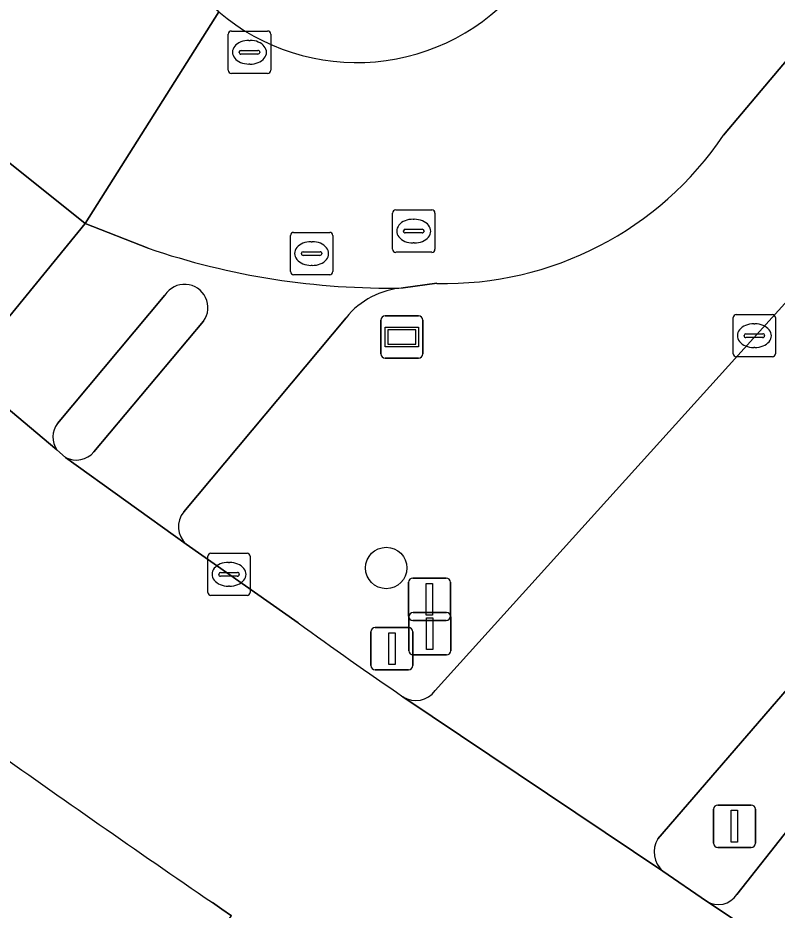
# Model space of a CAD drawing. Extents: x 156412 to 157779, y 382335 to 383768.
# Drawn here: x 157079.52 to 157097.44, y 382841.17 to 382862.22 of the extents above; entities that cross this region are included whole.
import ezdxf

# ---------------------------------------------------------------- set-up
doc = ezdxf.new("R2010")
doc.units = 0
for name, color, linetype in [('IMGEO_Berm_groen', 7, 'Continuous'), ('IMGEO_Boom', 7, 'Continuous'), ('IMGEO_Fietspad_gesloten', 7, 'Continuous'), ('IMGEO_Groenvoorziening', 7, 'Continuous'), ('IMGEO_Haag', 7, 'Continuous'), ('IMGEO_Kolk', 7, 'Continuous'), ('IMGEO_Lichtmast', 7, 'Continuous'), ('IMGEO_OVBaan_gesloten', 7, 'Continuous'), ('IMGEO_Rijbaan_lokaal_gesloten', 7, 'Continuous'), ('IMGEO_Rioolput', 7, 'Continuous'), ('IMGEO_Straatnaambord', 7, 'Continuous'), ('IMGEO_Verkeersbordpaal', 7, 'Continuous'), ('IMGEO_Verkeerseiland_gesloten', 7, 'Continuous'), ('IMGEO_Verkeersregelinstallatiepaal', 7, 'Continuous'), ('IMGEO_Voetpad_open', 7, 'Continuous')]:
    doc.layers.add(name, color=color, linetype=linetype)

msp = doc.modelspace()

# ---------------------------------------------------------------- linework, layer by layer
at = {"layer": 'IMGEO_Berm_groen'}
for points in [[(157117.565, 382876.332), (157116.585, 382876.014), (157107.37, 382872.721), (157096.178, 382859.449)], [(157089.373, 382846.349), (157106.462, 382865.258)], [(157089.41, 382855.955), (157088.612, 382855.845)], [(157087.268, 382855.144), (157083.437, 382850.569)], [(157083.495, 382849.801), (157086.135, 382847.948)]]:
    msp.add_lwpolyline(points, dxfattribs=at)
for centre, radius, start, end in [((157089.601, 382863.887), 7.935, 268.6222, 325.9881), ((157088.747, 382853.947), 1.903, 94.0746, 141.0165), ((157083.864, 382850.215), 0.555, 140.3506, 228.287), ((157150.778, 382937.146), 110.159, 234.06859, 235.64354), ((157088.916, 382846.678), 0.563, 237.1892, 324.2135)]:
    msp.add_arc(centre, radius, start, end, dxfattribs=at)
at = {"layer": 'IMGEO_Boom'}
msp.add_circle((157088.215, 382849.241), 0.489, dxfattribs=at)
at = {"layer": 'IMGEO_Fietspad_gesloten'}
for points in [[(157082.594, 382856.783), (157081.107, 382857.364), (157078.248, 382853.864), (157080.442, 382852.027)], [(157080.455, 382852.651), (157082.993, 382855.679)], [(157083.904, 382855.063), (157081.316, 382851.979)], [(157083.437, 382850.569), (157087.268, 382855.144)], [(157080.645, 382851.849), (157083.495, 382849.801)]]:
    msp.add_lwpolyline(points, dxfattribs=at)
for centre, radius, start, end in [((157088.296, 382873.591), 17.749, 251.2611, 271.0206), ((157083.456, 382855.382), 0.55, 324.5215, 147.347), ((157088.747, 382853.947), 1.903, 94.0746, 141.0165), ((157080.883, 382852.33), 0.535, 143.0981, 214.515), ((157080.899, 382852.332), 0.546, 242.2302, 319.6992), ((157083.864, 382850.215), 0.555, 140.3506, 228.287)]:
    msp.add_arc(centre, radius, start, end, dxfattribs=at)
at = {"layer": 'IMGEO_Groenvoorziening'}
msp.add_arc((157087.519, 382866.185), 5.025, 229.6461, 320.4848, dxfattribs=at)
at = {"layer": 'IMGEO_Haag'}
msp.add_arc((157087.519, 382866.185), 5.025, 229.6461, 320.4848, dxfattribs=at)
at = {"layer": 'IMGEO_Kolk'}
for p, q in [((157084.487, 382860.979), (157084.487, 382861.831)), ((157084.562, 382861.905), (157085.414, 382861.905)), ((157085.488, 382861.831), (157085.488, 382860.979)), ((157084.975, 382861.685), (157085, 382861.685)), ((157084.746, 382861.399), (157084.746, 382861.411)), ((157085.184, 382861.362), (157084.786, 382861.362)), ((157084.789, 382861.448), (157085.187, 382861.448)), ((157085.23, 382861.411), (157085.23, 382861.399)), ((157084.998, 382861.125), (157084.973, 382861.125)), ((157085.414, 382860.905), (157084.562, 382860.905)), ((157096.479, 382855.22), (157097.331, 382855.22)), ((157096.404, 382854.294), (157096.404, 382855.146)), ((157097.405, 382855.146), (157097.405, 382854.294)), ((157096.892, 382855), (157096.917, 382855)), ((157096.663, 382854.714), (157096.663, 382854.726)), ((157097.101, 382854.677), (157096.703, 382854.677)), ((157096.706, 382854.763), (157097.104, 382854.763)), ((157097.147, 382854.726), (157097.147, 382854.714)), ((157096.915, 382854.44), (157096.89, 382854.44)), ((157097.331, 382854.22), (157096.479, 382854.22)), ((157084.079, 382849.592), (157084.931, 382849.592)), ((157084.004, 382848.666), (157084.004, 382849.518)), ((157084.492, 382849.372), (157084.517, 382849.372)), ((157085.005, 382849.518), (157085.005, 382848.666)), ((157084.306, 382849.135), (157084.704, 382849.135)), ((157084.263, 382849.086), (157084.263, 382849.098)), ((157084.701, 382849.049), (157084.303, 382849.049)), ((157084.747, 382849.098), (157084.747, 382849.086)), ((157084.515, 382848.812), (157084.49, 382848.812)), ((157084.931, 382848.592), (157084.079, 382848.592))]:
    msp.add_line(p, q, dxfattribs=at)
for points in [[(157084.487, 382860.979), (157084.487, 382861.831)], [(157084.562, 382861.905), (157085.414, 382861.905)], [(157085.488, 382861.831), (157085.488, 382860.979)], [(157085.414, 382860.905), (157084.562, 382860.905)], [(157096.479, 382855.22), (157097.331, 382855.22)], [(157096.404, 382854.294), (157096.404, 382855.146)], [(157097.405, 382855.146), (157097.405, 382854.294)], [(157097.331, 382854.22), (157096.479, 382854.22)], [(157084.079, 382849.592), (157084.931, 382849.592)], [(157084.004, 382848.666), (157084.004, 382849.518)], [(157085.005, 382849.518), (157085.005, 382848.666)], [(157084.931, 382848.592), (157084.079, 382848.592)]]:
    msp.add_lwpolyline(points, dxfattribs=at)
for centre, radius, start, end in [((157084.564, 382861.829), 0.0765, 91.552, 178.448), ((157084.564, 382861.829), 0.0765, 91.552, 178.448), ((157085.412, 382861.829), 0.0765, 1.552, 88.448), ((157085.412, 382861.829), 0.0765, 1.552, 88.448), ((157084.786, 382861.408), 0.0403, 85.8775, 175.7526), ((157084.783, 382861.398), 0.0366, 178.938, 274.7102), ((157085.187, 382861.405), 0.043, 264.8664, 352.4533), ((157085.191, 382861.41), 0.0386, 1.7309, 96.639), ((157084.564, 382860.981), 0.0765, 181.552, 268.448), ((157084.564, 382860.981), 0.0765, 181.552, 268.448), ((157085.412, 382860.981), 0.0765, 271.552, 358.448), ((157085.412, 382860.981), 0.0765, 271.552, 358.448), ((157096.481, 382855.144), 0.0765, 91.552, 178.448), ((157096.481, 382855.144), 0.0765, 91.552, 178.448), ((157097.329, 382855.144), 0.0765, 1.552, 88.448), ((157097.329, 382855.144), 0.0765, 1.552, 88.448), ((157096.703, 382854.723), 0.0403, 85.8775, 175.7526), ((157096.7, 382854.713), 0.0366, 178.938, 274.7102), ((157097.104, 382854.72), 0.043, 264.8664, 352.4533), ((157097.108, 382854.725), 0.0386, 1.7309, 96.639), ((157096.481, 382854.296), 0.0765, 181.552, 268.448), ((157096.481, 382854.296), 0.0765, 181.552, 268.448), ((157097.329, 382854.296), 0.0765, 271.552, 358.448), ((157097.329, 382854.296), 0.0765, 271.552, 358.448), ((157084.081, 382849.516), 0.0765, 91.552, 178.448), ((157084.081, 382849.516), 0.0765, 91.552, 178.448), ((157084.929, 382849.516), 0.0765, 1.552, 88.448), ((157084.929, 382849.516), 0.0765, 1.552, 88.448), ((157084.303, 382849.095), 0.0403, 85.8775, 175.7526), ((157084.708, 382849.097), 0.0386, 1.7309, 96.639), ((157084.3, 382849.085), 0.0366, 178.938, 274.7102), ((157084.704, 382849.092), 0.043, 264.8664, 352.4533), ((157084.081, 382848.668), 0.0765, 181.552, 268.448), ((157084.081, 382848.668), 0.0765, 181.552, 268.448), ((157084.929, 382848.668), 0.0765, 271.552, 358.448), ((157084.929, 382848.668), 0.0765, 271.552, 358.448)]:
    msp.add_arc(centre, radius, start, end, dxfattribs=at)
for centre, major_axis, ratio, start_param, end_param in [((157084.974, 382861.405), (-0.387, 0.002), 0.722429, 4.712389, 7.853982), ((157084.999, 382861.405), (-0.39, 0.002), 0.717154, 1.570796, 4.712389), ((157096.891, 382854.72), (-0.387, 0.002), 0.722429, 4.712389, 7.853982), ((157096.916, 382854.72), (-0.39, 0.002), 0.717154, 1.570796, 4.712389), ((157084.491, 382849.092), (-0.387, 0.002), 0.722429, 4.712389, 7.853982), ((157084.516, 382849.092), (-0.39, 0.002), 0.717154, 1.570796, 4.712389)]:
    msp.add_ellipse(centre, major_axis=major_axis, ratio=ratio, start_param=start_param, end_param=end_param, dxfattribs=at)
at = {"layer": 'IMGEO_Lichtmast'}
for p, q in [((157087.854, 382846.938), (157087.854, 382847.738)), ((157087.854, 382847.738), (157087.854, 382846.938)), ((157087.954, 382847.838), (157088.744, 382847.838)), ((157088.744, 382847.838), (157087.954, 382847.838)), ((157088.844, 382847.738), (157088.844, 382846.938)), ((157088.844, 382846.938), (157088.844, 382847.738)), ((157088.744, 382846.838), (157087.954, 382846.838)), ((157087.954, 382846.838), (157088.744, 382846.838))]:
    msp.add_line(p, q, dxfattribs=at)
msp.add_lwpolyline([(157088.274, 382847.713), (157088.424, 382847.713), (157088.424, 382846.963), (157088.274, 382846.963), (157088.274, 382847.713)], dxfattribs=at)
for centre, start, end in [((157087.954, 382847.738), 90, 180), ((157087.954, 382847.738), 90, 180), ((157088.744, 382847.738), 0, 90), ((157088.744, 382847.738), 360, 90), ((157087.954, 382846.938), 180, 270), ((157087.954, 382846.938), 180, 270), ((157088.744, 382846.938), 270, 0), ((157088.744, 382846.938), 270, 0)]:
    msp.add_arc(centre, 0.1, start, end, dxfattribs=at)
at = {"layer": 'IMGEO_OVBaan_gesloten'}
for points in [[(157086.135, 382847.948), (157083.495, 382849.801), (157080.645, 382851.849), (157080.442, 382852.027), (157078.248, 382853.864), (157074.793, 382856.449), (157069.388, 382860.592), (157055.039, 382871.816), (157053.636, 382872.978), (157052.831, 382873.641), (157037.018, 382886.895)], [(157106.241, 382826.79), (157186.763, 382777.566), (157190.228, 382783.151), (157109.677, 382832.375), (157108.801, 382832.916), (157107.925, 382833.459), (157107.051, 382834.003), (157105.318, 382835.131), (157102.428, 382837), (157099.373, 382838.999), (157095.774, 382841.386), (157094.747, 382842.093), (157088.611, 382846.205)], [(157084.111, 382841.349), (157084.335, 382841.193), (157084.56, 382841.038)]]:
    msp.add_lwpolyline(points, dxfattribs=at)
for centre, radius, start, end in [((157150.778, 382937.146), 110.159, 234.06859, 235.64354), ((157296.492, 383151.551), 375.94, 234.61314, 235.60241)]:
    msp.add_arc(centre, radius, start, end, dxfattribs=at)
at = {"layer": 'IMGEO_Rijbaan_lokaal_gesloten'}
for points in [[(157037.183, 382895.505), (157041.226, 382891.768), (157042.249, 382890.822), (157044.62, 382888.63), (157061.218, 382874.44), (157077.707, 382860.082), (157081.107, 382857.364), (157084.265, 382862.356), (157082.72, 382863.641), (157081.081, 382865.071), (157069.573, 382874.83), (157067.367, 382876.712), (157055.811, 382886.492), (157050.124, 382891.278), (157045.439, 382895.241)], [(157096.178, 382859.449), (157107.37, 382872.721)], [(157106.462, 382865.258), (157089.373, 382846.349)], [(157084.265, 382862.356), (157081.107, 382857.364), (157082.594, 382856.783)], [(157094.627, 382842.856), (157106.678, 382856.792)], [(157107.511, 382856.139), (157100.198, 382846.236), (157096.493, 382841.543)], [(157088.612, 382855.845), (157089.41, 382855.955)], [(157088.611, 382846.205), (157094.747, 382842.093)], [(157095.774, 382841.386), (157099.373, 382838.999)]]:
    msp.add_lwpolyline(points, dxfattribs=at)
for centre, radius, start, end in [((157087.519, 382866.185), 5.025, 229.6461, 320.4848), ((157089.601, 382863.887), 7.935, 268.6222, 325.9881), ((157088.296, 382873.591), 17.749, 251.2611, 271.0206), ((157088.916, 382846.678), 0.563, 237.1892, 324.2135), ((157095.145, 382842.547), 0.604, 149.1731, 228.7028), ((157096.055, 382841.825), 0.521, 237.425, 327.2103)]:
    msp.add_arc(centre, radius, start, end, dxfattribs=at)
at = {"layer": 'IMGEO_Rioolput'}
for p, q in [((157088.364, 382856.76), (157088.364, 382857.612)), ((157088.439, 382857.686), (157089.291, 382857.686)), ((157089.365, 382857.612), (157089.365, 382856.76)), ((157088.852, 382857.466), (157088.877, 382857.466)), ((157086.029, 382857.157), (157086.881, 382857.157)), ((157088.623, 382857.18), (157088.623, 382857.192)), ((157089.061, 382857.143), (157088.663, 382857.143)), ((157088.666, 382857.229), (157089.064, 382857.229)), ((157089.107, 382857.192), (157089.107, 382857.18)), ((157085.954, 382856.231), (157085.954, 382857.083)), ((157086.442, 382856.937), (157086.467, 382856.937)), ((157086.955, 382857.083), (157086.955, 382856.231)), ((157088.875, 382856.906), (157088.85, 382856.906)), ((157086.256, 382856.7), (157086.654, 382856.7)), ((157086.213, 382856.651), (157086.213, 382856.663)), ((157086.651, 382856.614), (157086.253, 382856.614)), ((157086.697, 382856.663), (157086.697, 382856.651)), ((157089.291, 382856.686), (157088.439, 382856.686)), ((157086.465, 382856.377), (157086.44, 382856.377)), ((157086.881, 382856.157), (157086.029, 382856.157))]:
    msp.add_line(p, q, dxfattribs=at)
for points in [[(157088.364, 382856.76), (157088.364, 382857.612)], [(157088.439, 382857.686), (157089.291, 382857.686)], [(157089.365, 382857.612), (157089.365, 382856.76)], [(157086.029, 382857.157), (157086.881, 382857.157)], [(157085.954, 382856.231), (157085.954, 382857.083)], [(157086.955, 382857.083), (157086.955, 382856.231)], [(157089.291, 382856.686), (157088.439, 382856.686)], [(157086.881, 382856.157), (157086.029, 382856.157)]]:
    msp.add_lwpolyline(points, dxfattribs=at)
for centre, radius, start, end in [((157088.441, 382857.61), 0.0765, 91.552, 178.448), ((157088.441, 382857.61), 0.0765, 91.552, 178.448), ((157089.289, 382857.61), 0.0765, 1.552, 88.448), ((157089.289, 382857.61), 0.0765, 1.552, 88.448), ((157086.031, 382857.081), 0.0765, 91.552, 178.448), ((157086.031, 382857.081), 0.0765, 91.552, 178.448), ((157086.879, 382857.081), 0.0765, 1.552, 88.448), ((157086.879, 382857.081), 0.0765, 1.552, 88.448), ((157088.663, 382857.189), 0.0403, 85.8775, 175.7526), ((157088.66, 382857.179), 0.0366, 178.938, 274.7102), ((157089.064, 382857.186), 0.043, 264.8664, 352.4533), ((157089.068, 382857.191), 0.0386, 1.7309, 96.639), ((157086.253, 382856.66), 0.0403, 85.8775, 175.7526), ((157086.658, 382856.662), 0.0386, 1.7309, 96.639), ((157088.441, 382856.762), 0.0765, 181.552, 268.448), ((157088.441, 382856.762), 0.0765, 181.552, 268.448), ((157089.289, 382856.762), 0.0765, 271.552, 358.448), ((157089.289, 382856.762), 0.0765, 271.552, 358.448), ((157086.25, 382856.65), 0.0366, 178.938, 274.7102), ((157086.654, 382856.657), 0.043, 264.8664, 352.4533), ((157086.031, 382856.233), 0.0765, 181.552, 268.448), ((157086.031, 382856.233), 0.0765, 181.552, 268.448), ((157086.879, 382856.233), 0.0765, 271.552, 358.448), ((157086.879, 382856.233), 0.0765, 271.552, 358.448)]:
    msp.add_arc(centre, radius, start, end, dxfattribs=at)
for centre, major_axis, ratio, start_param, end_param in [((157088.851, 382857.186), (-0.387, 0.002), 0.722429, 4.712389, 7.853982), ((157088.876, 382857.186), (-0.39, 0.002), 0.717154, 1.570796, 4.712389), ((157086.441, 382856.657), (-0.387, 0.002), 0.722429, 4.712389, 7.853982), ((157086.466, 382856.657), (-0.39, 0.002), 0.717154, 1.570796, 4.712389)]:
    msp.add_ellipse(centre, major_axis=major_axis, ratio=ratio, start_param=start_param, end_param=end_param, dxfattribs=at)
at = {"layer": 'IMGEO_Straatnaambord'}
for p, q in [((157088.089, 382854.289), (157088.089, 382855.089)), ((157088.089, 382855.089), (157088.089, 382854.289)), ((157088.189, 382855.189), (157088.979, 382855.189)), ((157088.979, 382855.189), (157088.189, 382855.189)), ((157089.079, 382855.089), (157089.079, 382854.289)), ((157089.079, 382854.289), (157089.079, 382855.089)), ((157088.979, 382854.189), (157088.189, 382854.189)), ((157088.189, 382854.189), (157088.979, 382854.189))]:
    msp.add_line(p, q, dxfattribs=at)
for points in [[(157088.19, 382854.921), (157088.978, 382854.921), (157088.978, 382854.457), (157088.19, 382854.457), (157088.19, 382854.921)], [(157088.255, 382854.856), (157088.255, 382854.522), (157088.913, 382854.522), (157088.913, 382854.856), (157088.255, 382854.856)]]:
    msp.add_lwpolyline(points, dxfattribs=at)
for centre, start, end in [((157088.189, 382855.089), 90, 180), ((157088.189, 382855.089), 90, 180), ((157088.979, 382855.089), 0, 90), ((157088.979, 382855.089), 360, 90), ((157088.189, 382854.289), 180, 270), ((157088.189, 382854.289), 180, 270), ((157088.979, 382854.289), 270, 0), ((157088.979, 382854.289), 270, 0)]:
    msp.add_arc(centre, 0.1, start, end, dxfattribs=at)
at = {"layer": 'IMGEO_Verkeersbordpaal'}
for p, q in [((157088.84, 382849.003), (157089.63, 382849.003)), ((157089.63, 382849.003), (157088.84, 382849.003)), ((157088.74, 382848.103), (157088.74, 382848.903)), ((157088.74, 382848.903), (157088.74, 382848.103)), ((157089.73, 382848.903), (157089.73, 382848.103)), ((157089.73, 382848.103), (157089.73, 382848.903)), ((157089.63, 382848.003), (157088.84, 382848.003)), ((157088.84, 382848.003), (157089.63, 382848.003))]:
    msp.add_line(p, q, dxfattribs=at)
msp.add_lwpolyline([(157089.16, 382848.878), (157089.31, 382848.878), (157089.31, 382848.128), (157089.16, 382848.128), (157089.16, 382848.878)], dxfattribs=at)
for centre, start, end in [((157088.84, 382848.903), 90, 180), ((157088.84, 382848.903), 90, 180), ((157089.63, 382848.903), 0, 90), ((157089.63, 382848.903), 360, 90), ((157088.84, 382848.103), 180, 270), ((157088.84, 382848.103), 180, 270), ((157089.63, 382848.103), 270, 0), ((157089.63, 382848.103), 270, 0)]:
    msp.add_arc(centre, 0.1, start, end, dxfattribs=at)
at = {"layer": 'IMGEO_Verkeerseiland_gesloten'}
for points in [[(157106.678, 382856.792), (157094.627, 382842.856)], [(157096.493, 382841.543), (157100.198, 382846.236), (157107.511, 382856.139)], [(157082.993, 382855.679), (157080.455, 382852.651)], [(157081.316, 382851.979), (157083.904, 382855.063)], [(157080.442, 382852.027), (157080.645, 382851.849)], [(157094.747, 382842.093), (157095.774, 382841.386)], [(157082.676, 382838.672), (157082.79, 382838.77), (157084.56, 382841.038), (157084.335, 382841.193), (157084.111, 382841.349)]]:
    msp.add_lwpolyline(points, dxfattribs=at)
for centre, radius, start, end in [((157083.456, 382855.382), 0.55, 324.5215, 147.347), ((157080.883, 382852.33), 0.535, 143.0981, 214.515), ((157080.899, 382852.332), 0.546, 242.2302, 319.6992), ((157296.492, 383151.551), 375.94, 234.61314, 235.60241), ((157095.145, 382842.547), 0.604, 149.1731, 228.7028), ((157096.055, 382841.825), 0.521, 237.425, 327.2103)]:
    msp.add_arc(centre, radius, start, end, dxfattribs=at)
at = {"layer": 'IMGEO_Verkeersregelinstallatiepaal'}
for p, q in [((157088.749, 382847.291), (157088.749, 382848.091)), ((157088.749, 382848.091), (157088.749, 382847.291)), ((157088.849, 382848.191), (157089.639, 382848.191)), ((157089.639, 382848.191), (157088.849, 382848.191)), ((157089.739, 382848.091), (157089.739, 382847.291)), ((157089.739, 382847.291), (157089.739, 382848.091)), ((157089.639, 382847.191), (157088.849, 382847.191)), ((157088.849, 382847.191), (157089.639, 382847.191)), ((157096.04, 382843.651), (157096.83, 382843.651)), ((157096.83, 382843.651), (157096.04, 382843.651)), ((157095.94, 382842.751), (157095.94, 382843.551)), ((157095.94, 382843.551), (157095.94, 382842.751)), ((157096.93, 382843.551), (157096.93, 382842.751)), ((157096.93, 382842.751), (157096.93, 382843.551)), ((157096.83, 382842.651), (157096.04, 382842.651)), ((157096.04, 382842.651), (157096.83, 382842.651))]:
    msp.add_line(p, q, dxfattribs=at)
for points in [[(157089.169, 382848.066), (157089.319, 382848.066), (157089.319, 382847.316), (157089.169, 382847.316), (157089.169, 382848.066)], [(157096.36, 382843.526), (157096.51, 382843.526), (157096.51, 382842.776), (157096.36, 382842.776), (157096.36, 382843.526)]]:
    msp.add_lwpolyline(points, dxfattribs=at)
for centre, start, end in [((157088.849, 382848.091), 90, 180), ((157088.849, 382848.091), 90, 180), ((157089.639, 382848.091), 0, 90), ((157089.639, 382848.091), 360, 90), ((157088.849, 382847.291), 180, 270), ((157088.849, 382847.291), 180, 270), ((157089.639, 382847.291), 270, 0), ((157089.639, 382847.291), 270, 0), ((157096.04, 382843.551), 90, 180), ((157096.04, 382843.551), 90, 180), ((157096.83, 382843.551), 0, 90), ((157096.83, 382843.551), 360, 90), ((157096.04, 382842.751), 180, 270), ((157096.04, 382842.751), 180, 270), ((157096.83, 382842.751), 270, 0), ((157096.83, 382842.751), 270, 0)]:
    msp.add_arc(centre, 0.1, start, end, dxfattribs=at)
at = {"layer": 'IMGEO_Voetpad_open'}
msp.add_lwpolyline([(157074.793, 382856.449), (157078.248, 382853.864), (157081.107, 382857.364), (157077.707, 382860.082)], dxfattribs=at)

doc.saveas('drawing.dxf')
